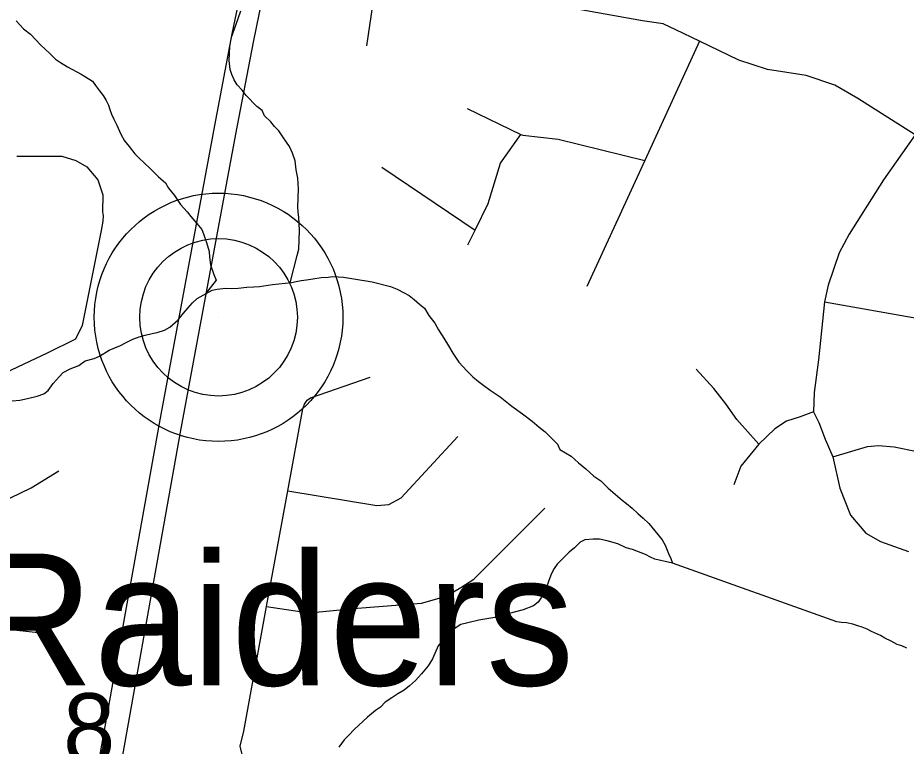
# Model space of a CAD drawing. Extents: x 0 to 34, y -3.9 to 26.2.
# Drawn here: x 7.473 to 8.005, y 18.325 to 18.761 of the extents above; entities that cross this region are included whole.
import ezdxf

# ---------------------------------------------------------------- set-up
doc = ezdxf.new("R2010")
doc.units = 0
for name, color, linetype in [('GM_X_Interstate_Route', 7, 'Continuous'), ('GM_X_Minor_River', 7, 'Continuous'), ('GM_X_Section_Text', 7, 'Continuous'), ('GM_X_Township_Road', 7, 'Continuous'), ('GM_X_Unincorporated', 7, 'Continuous'), ('GM_X_Unincorporated_Location', 7, 'Continuous'), ('GM_X_Unincorporated_Text', 7, 'Continuous')]:
    doc.layers.add(name, color=color, linetype=linetype)

msp = doc.modelspace()

# ---------------------------------------------------------------- linework, layer by layer
at = {"layer": 'GM_X_Interstate_Route'}
for points in [[(7.51111, 18.25972), (7.55738, 18.51809), (7.5905, 18.69662), (7.60103, 18.75167), (7.60805, 18.78611), (7.61594, 18.81747), (7.62209, 18.84248), (7.62985, 18.87048), (7.64312, 18.91402), (7.66187, 18.97137), (7.67974, 19.02412), (7.69576, 19.07139), (7.70297, 19.09543), (7.71067, 19.1237), (7.71769, 19.15758), (7.72174, 19.1811), (7.72296, 19.18906), (7.72635, 19.21121), (7.7292, 19.23391), (7.7314, 19.25551)], [(7.52384, 18.25453), (7.57012, 18.5129), (7.60324, 18.69144), (7.61377, 18.74649), (7.62078, 18.78092), (7.62868, 18.81229), (7.63482, 18.83729), (7.64337, 18.86558), (7.65506, 18.90912), (7.6743, 18.9656), (7.69163, 19.0167), (7.70873, 19.06671), (7.71574, 19.09298), (7.72409, 19.12), (7.73176, 19.15378), (7.73324, 19.16206)]]:
    msp.add_lwpolyline(points, dxfattribs=at)
at = {"layer": 'GM_X_Minor_River'}
for points in [[(7.63568, 18.60248), (7.63987, 18.61878), (7.64079, 18.62254), (7.64125, 18.63356), (7.64104, 18.63775), (7.64081, 18.64156), (7.64057, 18.645), (7.6403, 18.64767), (7.64076, 18.65868), (7.64026, 18.66517), (7.63932, 18.67015), (7.63878, 18.6755), (7.63705, 18.68013), (7.6353, 18.684), (7.63351, 18.68674), (7.63134, 18.68986), (7.62881, 18.69339), (7.62625, 18.69615), (7.62407, 18.6989), (7.62039, 18.70247), (7.61899, 18.70557), (7.61565, 18.70799), (7.60943, 18.7147), (7.60688, 18.71785), (7.60395, 18.72101), (7.60217, 18.72412), (7.60077, 18.72722), (7.59975, 18.7303), (7.59921, 18.73565), (7.59955, 18.744), (7.60055, 18.74967), (7.60314, 18.75679), (7.60617, 18.76542)], [(7.47172, 18.75937), (7.47612, 18.75463), (7.48019, 18.75142), (7.48641, 18.74471), (7.48899, 18.74232), (7.49193, 18.73954), (7.49524, 18.73637), (7.49822, 18.73435), (7.50232, 18.7319), (7.51055, 18.72739), (7.51316, 18.72577), (7.51726, 18.72332), (7.51906, 18.72059), (7.52161, 18.71744), (7.52379, 18.71469), (7.52557, 18.71158), (7.52698, 18.70886), (7.52764, 18.70617), (7.52867, 18.70347), (7.53008, 18.70037), (7.53184, 18.69687), (7.53429, 18.69145), (7.53643, 18.68756), (7.53934, 18.68402), (7.5426, 18.67971)], [(7.5426, 18.67971), (7.54555, 18.67693), (7.54812, 18.67454), (7.55217, 18.67058), (7.55694, 18.66582), (7.561, 18.66224), (7.56278, 18.65912), (7.56642, 18.6548), (7.57002, 18.64933), (7.57405, 18.64498), (7.57623, 18.64223), (7.57987, 18.6379), (7.58278, 18.63436), (7.58382, 18.63166), (7.58552, 18.62665), (7.58721, 18.62125), (7.58745, 18.61782), (7.58803, 18.61323), (7.59008, 18.60745), (7.59147, 18.60397), (7.58505, 18.59585)], [(7.46919, 18.53162), (7.4738, 18.5322), (7.47843, 18.53316), (7.48422, 18.53445), (7.4881, 18.53582), (7.49086, 18.53799), (7.49371, 18.54206), (7.49732, 18.5461), (7.49972, 18.54867), (7.50401, 18.55078), (7.50907, 18.55286), (7.51301, 18.55574), (7.51842, 18.55705), (7.52153, 18.55845), (7.52741, 18.56202), (7.53403, 18.5648), (7.53754, 18.56656), (7.54145, 18.56868), (7.54533, 18.57005), (7.54882, 18.57105), (7.55306, 18.57203), (7.55615, 18.57266), (7.56041, 18.57402), (7.56354, 18.57579), (7.56869, 18.58015), (7.57192, 18.58421), (7.57433, 18.58715), (7.57715, 18.59046), (7.57993, 18.59302), (7.58893, 18.59798), (7.59201, 18.59862), (7.59701, 18.59918), (7.60044, 18.59905), (7.60465, 18.59926), (7.60965, 18.59982), (7.61386, 18.60003), (7.61731, 18.60028), (7.62501, 18.60149), (7.63653, 18.60255), (7.63923, 18.60321), (7.64231, 18.60384), (7.64538, 18.6041), (7.64923, 18.60471), (7.65424, 18.60565), (7.65846, 18.60586), (7.66114, 18.60614), (7.66763, 18.60588), (7.67371, 18.60488), (7.68471, 18.60292), (7.69569, 18.6002), (7.69982, 18.59851), (7.70394, 18.59644), (7.70693, 18.5948), (7.7099, 18.5924), (7.71322, 18.58961), (7.71618, 18.58721), (7.71868, 18.58292)], [(7.71868, 18.58292), (7.72231, 18.57821), (7.72444, 18.57433), (7.72767, 18.56925), (7.73054, 18.56457), (7.73304, 18.56029), (7.73663, 18.55482), (7.74139, 18.54969), (7.74507, 18.54612), (7.74839, 18.54332), (7.75173, 18.54091), (7.75544, 18.5381), (7.76139, 18.53406), (7.76842, 18.52845), (7.77474, 18.52401), (7.78067, 18.5196), (7.78473, 18.51601), (7.78844, 18.5132), (7.791, 18.51044), (7.79577, 18.50568), (7.79718, 18.50258), (7.80389, 18.49851), (7.80831, 18.49453), (7.81275, 18.49093), (7.81754, 18.48656), (7.82163, 18.48373), (7.82604, 18.47937), (7.83158, 18.47458), (7.83454, 18.47218), (7.83713, 18.47018), (7.84045, 18.46739), (7.84376, 18.46421), (7.84709, 18.46142), (7.8504, 18.45824), (7.85404, 18.45391), (7.8584, 18.44841), (7.86019, 18.4453), (7.86227, 18.44027), (7.86367, 18.43717), (7.8646, 18.43435)], [(7.8646, 18.43435), (7.8541, 18.43679), (7.85147, 18.43804), (7.84848, 18.43968), (7.84058, 18.44266), (7.83679, 18.44357), (7.83192, 18.44604), (7.8255, 18.44782), (7.82095, 18.44876), (7.81713, 18.44892), (7.81214, 18.44835), (7.8094, 18.44694), (7.80583, 18.44366), (7.80266, 18.44112), (7.79867, 18.4371), (7.79548, 18.4338), (7.79384, 18.43121), (7.79219, 18.42823), (7.79049, 18.42411), (7.78874, 18.41886), (7.78625, 18.41401), (7.78422, 18.41105), (7.78145, 18.40888), (7.77523, 18.40646), (7.76983, 18.40516), (7.75822, 18.40182), (7.7486, 18.4003), (7.74203, 18.39866), (7.73778, 18.39768), (7.73386, 18.39518), (7.7303, 18.39228), (7.72748, 18.38896), (7.72426, 18.38491), (7.72087, 18.37706), (7.71841, 18.37297), (7.71439, 18.36819), (7.71078, 18.36415), (7.7072, 18.36087), (7.70404, 18.35833), (7.70013, 18.3562), (7.69658, 18.35368), (7.69266, 18.35117), (7.68986, 18.34825), (7.68671, 18.34609), (7.68196, 18.34209), (7.67401, 18.3348), (7.67082, 18.3315), (7.66802, 18.32857), (7.66478, 18.32414)], [(8.00483, 18.38362), (8.00183, 18.38488), (7.99919, 18.38575), (7.99545, 18.3878), (7.99169, 18.38947), (7.98908, 18.3911), (7.98383, 18.39359), (7.98121, 18.39483), (7.9782, 18.39609), (7.97556, 18.39696), (7.97254, 18.39784), (7.96875, 18.39875), (7.9657, 18.39887), (7.96305, 18.39936), (7.8646, 18.43435)]]:
    msp.add_lwpolyline(points, dxfattribs=at)
at = {"layer": 'GM_X_Township_Road'}
for p, q in [((7.69057, 18.67164), (7.74643, 18.63396)), ((7.95568, 18.59096), (8.01203, 18.58112))]:
    msp.add_line(p, q, dxfattribs=at)
for points in [[(7.68167, 18.7443), (7.68804, 18.78787), (7.69669, 18.83155), (7.69945, 18.84022), (7.70814, 18.85654), (7.72086, 18.87333), (7.73302, 18.8884), (7.73811, 18.90242), (7.73868, 18.91059), (7.74267, 18.91534), (7.75122, 18.91895), (7.76339, 18.93013)], [(8.19078, 18.64296), (8.05453, 18.6694), (8.04547, 18.67153), (8.03603, 18.67491), (8.00985, 18.6911), (7.97549, 18.71282), (7.96171, 18.72076), (7.94471, 18.72655), (7.92156, 18.73012), (7.9044, 18.73587), (7.88075, 18.74715), (7.86652, 18.75393), (7.85903, 18.75754), (7.84655, 18.75937), (7.68804, 18.78787)], [(8.0314, 18.75931), (8.01947, 18.70829), (8.01504, 18.69851), (8.00985, 18.6911), (7.991, 18.66414), (7.97043, 18.63158), (7.96445, 18.62032), (7.95788, 18.60109), (7.95568, 18.59096), (7.952, 18.55636), (7.94943, 18.53663), (7.94899, 18.52511), (7.95225, 18.51869), (7.95597, 18.50882), (7.96058, 18.49818), (7.96471, 18.47939), (7.97115, 18.4633), (7.98031, 18.45241), (7.98923, 18.44745), (8.00582, 18.44151)], [(7.88075, 18.74715), (7.84796, 18.67574), (7.81323, 18.60014)], [(7.74157, 18.70686), (7.77387, 18.69134), (7.77495, 18.69082), (7.79614, 18.68839), (7.84796, 18.67574)], [(7.74214, 18.62511), (7.74643, 18.63396), (7.75416, 18.6499), (7.76161, 18.67405), (7.77387, 18.69134)], [(7.47202, 18.67825), (7.4989, 18.67825), (7.50732, 18.67564), (7.51394, 18.67183), (7.52056, 18.66421), (7.52357, 18.65518), (7.52338, 18.64498), (7.52365, 18.6425), (7.52347, 18.63939), (7.52246, 18.63381), (7.51117, 18.57679), (7.50708, 18.56862), (7.4902, 18.56018), (7.36232, 18.49995)], [(7.91625, 18.50573), (7.90315, 18.52046), (7.89655, 18.52989), (7.88932, 18.53901), (7.87883, 18.55073)], [(7.8763, 18.09977), (7.85771, 18.10666), (7.84002, 18.11626), (7.77327, 18.15368), (7.76316, 18.15722), (7.75153, 18.15924), (7.72448, 18.16), (7.7169, 18.16228), (7.7023, 18.17115), (7.66481, 18.19438), (7.65774, 18.20222), (7.65142, 18.21588), (7.60712, 18.31901), (7.60575, 18.32475), (7.60788, 18.33382), (7.62153, 18.40842), (7.63421, 18.4777), (7.6432, 18.52683), (7.64418, 18.5297), (7.64584, 18.53204), (7.64793, 18.53356), (7.68354, 18.54597)], [(7.94899, 18.52511), (7.94098, 18.52217), (7.9329, 18.51958), (7.92585, 18.51497), (7.91625, 18.50573), (7.90561, 18.49255), (7.90138, 18.4814)], [(7.63421, 18.4777), (7.68756, 18.46897), (7.69478, 18.4696), (7.70207, 18.47366), (7.73615, 18.51031)], [(7.96058, 18.49818), (7.9813, 18.5044), (7.98799, 18.5049), (7.9974, 18.50415), (8.01112, 18.5013), (8.0281, 18.49746), (8.033, 18.49616), (8.03936, 18.49223), (8.0498, 18.48513)], [(7.37388, 18.42862), (7.3926, 18.43698), (7.48071, 18.4796), (7.49716, 18.48973)], [(7.62153, 18.40842), (7.64686, 18.40473), (7.67594, 18.40751), (7.71437, 18.41054), (7.72903, 18.41459), (7.73788, 18.4199), (7.74572, 18.42495), (7.78819, 18.46733)], [(7.41266, 18.39325), (7.43993, 18.39646), (7.46079, 18.39546), (7.48852, 18.39252)]]:
    msp.add_lwpolyline(points, dxfattribs=at)
at = {"layer": 'GM_X_Unincorporated'}
for radius in [0.0744, 0.04716]:
    msp.add_circle((7.59282, 18.58175), radius, dxfattribs=at)
at = {"layer": 'GM_X_Unincorporated_Location'}
msp.add_line((7.59282, 18.58175), (7.59282, 18.58175), dxfattribs=at)

# ---------------------------------------------------------------- texts
at = {"layer": 'GM_X_Section_Text'}
msp.add_text('8', height=0.04186, rotation=0, dxfattribs=at).set_placement((7.49977, 18.31466))
at = {"layer": 'GM_X_Unincorporated_Text'}
msp.add_text('Raiders', height=0.078977, rotation=0, dxfattribs=at).set_placement((7.44185, 18.36123))

doc.saveas('drawing.dxf')
